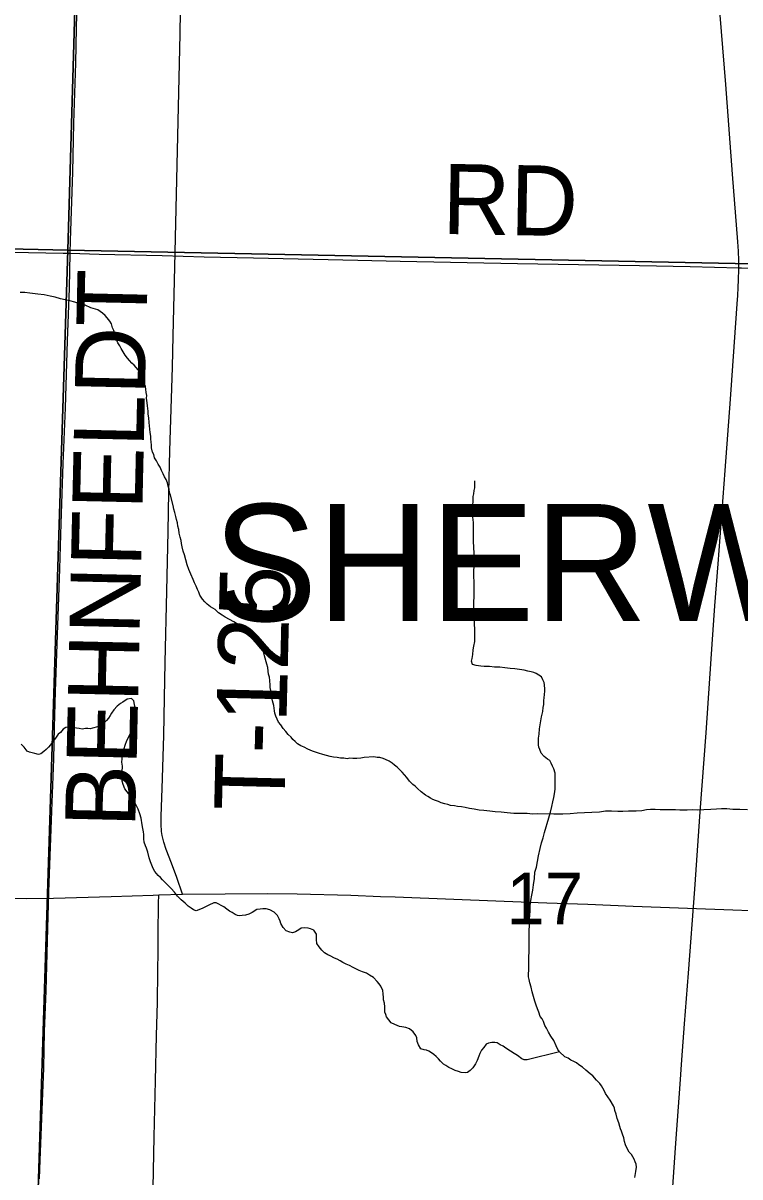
# Model space of a CAD drawing. Extents: x 2.4 to 73.1, y 4.5 to 25.6.
# Drawn here: x 43.6023 to 43.8925, y 23.2669 to 23.7342 of the extents above; entities that cross this region are included whole.
import ezdxf

# ---------------------------------------------------------------- set-up
doc = ezdxf.new("R2010")
doc.units = 0
for name, color, linetype in [('GM_X_Corporation_Text', 7, 'Continuous'), ('GM_X_County_Road', 7, 'Continuous'), ('GM_X_Minor_River', 7, 'Continuous'), ('GM_X_Section', 7, 'Continuous'), ('GM_X_Section_Text', 7, 'Continuous'), ('GM_X_State_Route', 7, 'Continuous'), ('GM_X_Township_Road', 7, 'Continuous'), ('GM_X_Township_Road_Text', 7, 'Continuous'), ('GM_X_US_Route', 7, 'Continuous')]:
    doc.layers.add(name, color=color, linetype=linetype)

msp = doc.modelspace()

# ---------------------------------------------------------------- linework, layer by layer
at = {"layer": 'GM_X_County_Road'}
msp.add_lwpolyline([(43.65487, 23.26251), (43.65536, 23.28317), (43.65581, 23.30585), (43.65625, 23.32418), (43.65662, 23.33754), (43.65687, 23.35028), (43.65694, 23.35837), (43.65702, 23.36521), (43.65713, 23.37763), (43.65716, 23.38111)], dxfattribs=at)
at = {"layer": 'GM_X_Minor_River'}
for points in [[(43.65311, 23.57433), (43.65294, 23.57586), (43.65296, 23.577), (43.65279, 23.57814), (43.65262, 23.57928), (43.65244, 23.58042), (43.65228, 23.58233), (43.6523, 23.58346), (43.65213, 23.58461), (43.65196, 23.58594), (43.65179, 23.58708), (43.65142, 23.58804), (43.65107, 23.58937), (43.6507, 23.59052), (43.65015, 23.59167), (43.64941, 23.59282), (43.64885, 23.59378), (43.64811, 23.59474), (43.64717, 23.5957), (43.64623, 23.59648), (43.6453, 23.59763), (43.64456, 23.59859), (43.64362, 23.59975), (43.64196, 23.60243), (43.6414, 23.60358), (43.64066, 23.60473), (43.64011, 23.60607), (43.63975, 23.60722), (43.63939, 23.60836), (43.63903, 23.6097), (43.63848, 23.61085), (43.63812, 23.61237), (43.63738, 23.61352), (43.63626, 23.61487), (43.63551, 23.61583), (43.63439, 23.6168), (43.63251, 23.61816), (43.62967, 23.61897), (43.6274, 23.61995), (43.62513, 23.62056), (43.62324, 23.62116), (43.62115, 23.62176), (43.61926, 23.62217), (43.61736, 23.62258), (43.61528, 23.62318), (43.61319, 23.6236), (43.61073, 23.62421), (43.60826, 23.62444), (43.60504, 23.62487), (43.60295, 23.62509), (43.60105, 23.62512)], [(43.71244, 23.44328), (43.71151, 23.44405), (43.71076, 23.44501), (43.70964, 23.44617), (43.70871, 23.44732), (43.70758, 23.44848), (43.70666, 23.45002), (43.70573, 23.45117), (43.70517, 23.45232), (43.70462, 23.45347), (43.70426, 23.4548), (43.70409, 23.45576), (43.70391, 23.45671), (43.70374, 23.45785), (43.70356, 23.4588), (43.7032, 23.45976), (43.70303, 23.4609), (43.70285, 23.46185), (43.70268, 23.46281), (43.70251, 23.46395), (43.70233, 23.46509), (43.70235, 23.46604), (43.70219, 23.46794), (43.70202, 23.46927), (43.70166, 23.47061), (43.70149, 23.47175), (43.70132, 23.47328), (43.70096, 23.47461), (43.70007, 23.47804), (43.69971, 23.47919), (43.69934, 23.48033), (43.69879, 23.48167), (43.69824, 23.48282), (43.6975, 23.48416), (43.69657, 23.48551), (43.69545, 23.48647), (43.69432, 23.48725), (43.69338, 23.48784), (43.6915, 23.4892), (43.69037, 23.48978), (43.68905, 23.49076), (43.68754, 23.49173), (43.68585, 23.49271), (43.68415, 23.49368), (43.68283, 23.49446), (43.68133, 23.49544), (43.68002, 23.49679), (43.67813, 23.49777), (43.67682, 23.49893), (43.67588, 23.49989), (43.67495, 23.50086), (43.67383, 23.50259), (43.67347, 23.50373), (43.67292, 23.50488), (43.67237, 23.50622), (43.67163, 23.50756), (43.67108, 23.5089), (43.67016, 23.511), (43.66943, 23.51291), (43.6687, 23.51482), (43.66817, 23.51692), (43.66763, 23.51883), (43.66708, 23.52036), (43.66673, 23.52207), (43.66637, 23.52341), (43.6662, 23.52474), (43.66584, 23.52608), (43.66548, 23.5276), (43.66532, 23.52912), (43.66496, 23.53046), (43.66479, 23.53179), (43.66443, 23.53313), (43.66407, 23.53446), (43.66372, 23.53599), (43.66336, 23.53732), (43.663, 23.53885), (43.66193, 23.54304), (43.66157, 23.54419), (43.6614, 23.54552), (43.66103, 23.54667), (43.66067, 23.548), (43.66013, 23.54934), (43.65957, 23.55049), (43.65902, 23.55164), (43.65828, 23.55298), (43.65773, 23.55432), (43.65699, 23.55566), (43.65625, 23.557), (43.65551, 23.55815), (43.65515, 23.55949), (43.6546, 23.56045), (43.65424, 23.56216), (43.65426, 23.5633), (43.65409, 23.56463), (43.65392, 23.56577), (43.65394, 23.56691), (43.65377, 23.56844), (43.65361, 23.56977), (43.65344, 23.5711), (43.65327, 23.57243), (43.65311, 23.57433)], [(43.78483, 23.51226), (43.78487, 23.51435), (43.7849, 23.51644), (43.78495, 23.51948), (43.7848, 23.52195), (43.78464, 23.52423), (43.78467, 23.52632), (43.78457, 23.53202), (43.78442, 23.53411), (43.78446, 23.53658), (43.7843, 23.53886), (43.78452, 23.54076), (43.78455, 23.54247), (43.78476, 23.5436), (43.78497, 23.54493), (43.78518, 23.54607), (43.7852, 23.54759), (43.78522, 23.54872), (43.78522, 23.54872), (43.78522, 23.54891)], [(43.80702, 23.35252), (43.80705, 23.35442), (43.80708, 23.35613), (43.80711, 23.35803), (43.80714, 23.35993), (43.80717, 23.36164), (43.80719, 23.36297), (43.80722, 23.36468), (43.80724, 23.36658), (43.80728, 23.36886), (43.80732, 23.37133), (43.80756, 23.37455), (43.8076, 23.37683), (43.80782, 23.37892), (43.80823, 23.381), (43.80865, 23.38308), (43.80887, 23.38517), (43.80929, 23.38782), (43.80952, 23.39029), (43.81013, 23.39237), (43.81054, 23.39464), (43.81096, 23.39691), (43.81158, 23.39994), (43.81218, 23.40221), (43.81279, 23.40429), (43.81339, 23.40637), (43.8152, 23.41242), (43.81581, 23.41469), (43.81641, 23.41696), (43.81682, 23.41885), (43.81723, 23.42056), (43.81744, 23.42207), (43.81766, 23.42397), (43.81768, 23.42511), (43.8177, 23.42644), (43.81772, 23.42758), (43.81774, 23.42872), (43.81777, 23.43043), (43.81722, 23.43214), (43.81667, 23.43329), (43.81612, 23.43444), (43.81557, 23.43559), (43.81462, 23.43618), (43.81331, 23.43715), (43.812, 23.4385), (43.81145, 23.44003), (43.81109, 23.44098), (43.81091, 23.44193), (43.81096, 23.44459), (43.81117, 23.4463), (43.81139, 23.44839), (43.81181, 23.45085), (43.81223, 23.45331), (43.81265, 23.45539), (43.81286, 23.4571), (43.81307, 23.45824), (43.8131, 23.45995), (43.81331, 23.46089), (43.81333, 23.46241), (43.81354, 23.46355), (43.81355, 23.4645), (43.81339, 23.46621), (43.81321, 23.46716), (43.81266, 23.46831), (43.81211, 23.46946), (43.81004, 23.47082), (43.80909, 23.47122), (43.80796, 23.47143), (43.80663, 23.47183), (43.80512, 23.47223), (43.80322, 23.47245), (43.80132, 23.47267), (43.79942, 23.47289), (43.79733, 23.47312), (43.79524, 23.47334), (43.79315, 23.47337), (43.79106, 23.4736), (43.78897, 23.47363), (43.78764, 23.47384), (43.78669, 23.47386), (43.78575, 23.47406), (43.78423, 23.47447), (43.78387, 23.4758), (43.78408, 23.47694), (43.7843, 23.47845), (43.78452, 23.48035), (43.78473, 23.48187), (43.78514, 23.48376), (43.78518, 23.48623), (43.78522, 23.4887), (43.78506, 23.49098), (43.78511, 23.49402), (43.78496, 23.4963), (43.7848, 23.49801), (43.78483, 23.49991), (43.78486, 23.50181), (43.78489, 23.50371), (43.78492, 23.5058), (43.78495, 23.50789), (43.7848, 23.51017), (43.78483, 23.51226)], [(43.70873, 23.36664), (43.70761, 23.36799), (43.70668, 23.36953), (43.70632, 23.37048), (43.70595, 23.37144), (43.70521, 23.37278), (43.7039, 23.37413), (43.70221, 23.37511), (43.70069, 23.37551), (43.69936, 23.37553), (43.69821, 23.37536), (43.69688, 23.37519), (43.69496, 23.37408), (43.69362, 23.37335), (43.69228, 23.37299), (43.69095, 23.37282), (43.68999, 23.37264), (43.68905, 23.37285), (43.6881, 23.37324), (43.68697, 23.37402), (43.68584, 23.37461), (43.68471, 23.37539), (43.68359, 23.37636), (43.68038, 23.37793), (43.67943, 23.37794), (43.67751, 23.37702), (43.67617, 23.37629), (43.67502, 23.37573), (43.67406, 23.37537), (43.67234, 23.37464), (43.6712, 23.37504), (43.67026, 23.37581), (43.66914, 23.37659), (43.66782, 23.37775), (43.66632, 23.3791), (43.66483, 23.38065), (43.66352, 23.38219), (43.66221, 23.38373), (43.66071, 23.38527), (43.65959, 23.38624), (43.65865, 23.38721), (43.65791, 23.38817), (43.65697, 23.38894), (43.65566, 23.39067), (43.65492, 23.39182), (43.65437, 23.39316), (43.65382, 23.3945), (43.65328, 23.39622), (43.65275, 23.39851), (43.6522, 23.40004), (43.65183, 23.40099), (43.65129, 23.40252), (43.65112, 23.40385), (43.65115, 23.40556), (43.65097, 23.40671), (43.6508, 23.40804), (43.65045, 23.40956), (43.65011, 23.41223), (43.64957, 23.41395), (43.64884, 23.41586), (43.64792, 23.41777), (43.64699, 23.4195), (43.64588, 23.42103), (43.64345, 23.42411), (43.64272, 23.42583), (43.64236, 23.42717), (43.64237, 23.42812), (43.64239, 23.42907), (43.64241, 23.43002), (43.64242, 23.43097), (43.64246, 23.43325), (43.64229, 23.43496), (43.64231, 23.43629), (43.64234, 23.43819), (43.64255, 23.43913), (43.64314, 23.44045), (43.64354, 23.44178), (43.64433, 23.44366), (43.64512, 23.44517), (43.64591, 23.44687), (43.6463, 23.44781), (43.6467, 23.44932), (43.64691, 23.45046), (43.64731, 23.4514), (43.64751, 23.45235), (43.64772, 23.4533), (43.64774, 23.45501), (43.64759, 23.45691), (43.64742, 23.45824), (43.64706, 23.45977), (43.64612, 23.46073), (43.64441, 23.46038), (43.64268, 23.45927), (43.64172, 23.45871), (43.64037, 23.45759), (43.63901, 23.4561), (43.63804, 23.45478), (43.63746, 23.45384), (43.63687, 23.45271), (43.63609, 23.45177), (43.63493, 23.45065)], [(43.63493, 23.45065), (43.63378, 23.44972), (43.63244, 23.44917), (43.63034, 23.44864), (43.62938, 23.44846), (43.62843, 23.44848), (43.62748, 23.44849), (43.62615, 23.44833), (43.62501, 23.44853), (43.62387, 23.44874), (43.62273, 23.44895), (43.62179, 23.44916), (43.62084, 23.44917), (43.6195, 23.449), (43.61854, 23.44826), (43.61738, 23.44695), (43.61641, 23.4462), (43.61564, 23.44508), (43.6133, 23.44188), (43.61253, 23.44095), (43.61156, 23.44001), (43.6106, 23.43927), (43.60944, 23.43834), (43.60849, 23.43797), (43.60697, 23.43838), (43.60489, 23.43898), (43.60394, 23.43937), (43.60264, 23.44092), (43.60152, 23.44226)], [(43.89553, 23.41566), (43.89249, 23.41571), (43.88964, 23.41575), (43.88717, 23.41598), (43.88508, 23.41602), (43.88298, 23.41586), (43.8807, 23.41571), (43.87784, 23.41556), (43.87537, 23.41541), (43.87328, 23.41563), (43.87119, 23.41548), (43.86967, 23.4155), (43.86814, 23.41553), (43.86643, 23.41555), (43.86434, 23.41559), (43.86225, 23.41562), (43.86016, 23.41565), (43.85826, 23.41568), (43.85636, 23.41572), (43.85464, 23.41555), (43.85273, 23.4152), (43.85045, 23.41505), (43.84741, 23.4151), (43.84512, 23.41494), (43.84303, 23.41498), (43.84056, 23.41502), (43.83809, 23.41506), (43.83561, 23.41472), (43.83257, 23.41458), (43.82952, 23.41443), (43.82666, 23.41429), (43.82381, 23.41396), (43.82076, 23.41381), (43.81715, 23.41387), (43.81049, 23.41398), (43.80859, 23.41382), (43.80631, 23.41405), (43.80365, 23.41409), (43.80099, 23.41413), (43.79833, 23.41436), (43.79586, 23.41459), (43.79339, 23.41482), (43.7913, 23.41504), (43.78883, 23.41527), (43.78694, 23.41549), (43.78485, 23.41591), (43.78295, 23.41613), (43.78125, 23.41653), (43.77973, 23.41675), (43.77821, 23.41696), (43.77688, 23.41717), (43.77536, 23.41739), (43.77423, 23.41779), (43.77309, 23.41799), (43.77158, 23.4184), (43.77044, 23.41899), (43.76931, 23.41938), (43.76817, 23.41978), (43.76723, 23.42037), (43.7661, 23.42095), (43.76516, 23.42154), (43.76347, 23.4229), (43.76197, 23.42425), (43.76104, 23.42521), (43.76009, 23.4258), (43.75878, 23.42715), (43.75767, 23.42869), (43.75673, 23.42984), (43.7558, 23.43081), (43.75468, 23.43196), (43.75374, 23.43293), (43.75261, 23.43371), (43.75167, 23.43448), (43.75054, 23.43526), (43.74904, 23.43604), (43.74809, 23.43644), (43.74677, 23.43684), (43.74563, 23.43686), (43.7443, 23.43707), (43.7403, 23.43675), (43.73896, 23.43658), (43.73744, 23.43642), (43.73573, 23.43644), (43.73459, 23.43646), (43.73344, 23.43629), (43.73212, 23.4365), (43.73079, 23.43652), (43.72946, 23.43674), (43.72794, 23.43695), (43.72661, 23.43716), (43.7251, 23.43756), (43.72358, 23.43797), (43.72188, 23.43857), (43.71942, 23.43937), (43.71753, 23.44015), (43.71602, 23.44094), (43.7147, 23.44153), (43.71338, 23.44231), (43.71244, 23.44328)], [(43.8194, 23.31756), (43.80642, 23.31435), (43.80509, 23.31437), (43.80414, 23.31477), (43.80245, 23.31612), (43.80113, 23.31691), (43.79963, 23.31788), (43.79774, 23.31905), (43.79662, 23.31983), (43.79548, 23.32042), (43.79416, 23.3212), (43.79322, 23.3214), (43.79208, 23.32142), (43.79074, 23.32106), (43.78978, 23.3207), (43.78881, 23.31938), (43.78784, 23.31826), (43.78725, 23.31694), (43.78685, 23.3158), (43.78606, 23.31411), (43.78547, 23.31279), (43.7843, 23.3111), (43.78334, 23.30997), (43.78218, 23.30923), (43.78123, 23.30906), (43.77971, 23.30927), (43.77858, 23.30967), (43.77725, 23.31007), (43.77593, 23.31066), (43.77461, 23.31125), (43.77348, 23.31203), (43.77254, 23.31262), (43.77122, 23.31378), (43.77048, 23.31474), (43.76954, 23.3157), (43.7686, 23.31648), (43.76767, 23.31725), (43.76653, 23.31784), (43.76559, 23.31824), (43.76464, 23.31844), (43.76332, 23.31884), (43.76239, 23.32038), (43.76184, 23.32172), (43.76167, 23.32324), (43.76131, 23.3242), (43.76019, 23.32573), (43.75869, 23.3269), (43.75718, 23.32749), (43.75566, 23.3277), (43.75471, 23.32791), (43.75377, 23.3283), (43.75282, 23.3287), (43.75131, 23.32929), (43.74945, 23.33179), (43.74908, 23.33275), (43.74872, 23.33371), (43.74873, 23.33466), (43.74875, 23.33579), (43.74858, 23.33732), (43.74823, 23.33865), (43.74824, 23.3396), (43.74807, 23.34112), (43.7479, 23.34246), (43.74717, 23.34418), (43.74642, 23.34514), (43.74568, 23.3461), (43.74418, 23.34765), (43.74249, 23.34862), (43.74136, 23.3494), (43.73966, 23.35), (43.73833, 23.35059), (43.73701, 23.35118), (43.73588, 23.35177), (43.73437, 23.35255), (43.73305, 23.35314), (43.73173, 23.35374), (43.7306, 23.35451), (43.72947, 23.3551), (43.72833, 23.3555), (43.72664, 23.35648), (43.72569, 23.35687), (43.72437, 23.35765), (43.72325, 23.35881), (43.72213, 23.36016), (43.7212, 23.3615), (43.72103, 23.36303), (43.72105, 23.36417), (43.72107, 23.36531), (43.71995, 23.36684), (43.71863, 23.36743), (43.71768, 23.36764), (43.71635, 23.36785), (43.71483, 23.36769), (43.71387, 23.36694), (43.71252, 23.3662), (43.71138, 23.36584), (43.71024, 23.36605), (43.70873, 23.36664)], [(43.84998, 23.26673), (43.8504, 23.26919), (43.85062, 23.27089), (43.85044, 23.27204), (43.85008, 23.27299), (43.84972, 23.27414), (43.8486, 23.27606), (43.84767, 23.27702), (43.84675, 23.27875), (43.84619, 23.27989), (43.84583, 23.28123), (43.84548, 23.28276), (43.84493, 23.28428), (43.84457, 23.28543), (43.8442, 23.28639), (43.84384, 23.28734), (43.84348, 23.28887), (43.84275, 23.29059), (43.8424, 23.2923), (43.84185, 23.29383), (43.84167, 23.29478), (43.84131, 23.29574), (43.84001, 23.29804), (43.83908, 23.29939), (43.83815, 23.30073), (43.8376, 23.30188), (43.83705, 23.30284), (43.83649, 23.3038), (43.83575, 23.30476), (43.83444, 23.30611), (43.83294, 23.30784), (43.83181, 23.30862), (43.83013, 23.31017), (43.82881, 23.31133), (43.82731, 23.3123), (43.82637, 23.31308), (43.82524, 23.31367), (43.8241, 23.31426), (43.82298, 23.31503), (43.82165, 23.31562), (43.8194, 23.31756), (43.81885, 23.31852), (43.81811, 23.32005), (43.81719, 23.32216), (43.81589, 23.32389), (43.81496, 23.32561), (43.81423, 23.32714), (43.81349, 23.32829), (43.81294, 23.32982), (43.81239, 23.33097), (43.81164, 23.33193), (43.8111, 23.33365), (43.81055, 23.33499), (43.81, 23.33652), (43.80946, 23.33805), (43.80892, 23.33996), (43.80838, 23.34186), (43.80803, 23.34377), (43.80748, 23.34549), (43.80712, 23.34682), (43.80695, 23.34797), (43.80697, 23.34911), (43.807, 23.35081), (43.80702, 23.35252)]]:
    msp.add_lwpolyline(points, dxfattribs=at)
at = {"layer": 'GM_X_Section'}
for points in [[(43.12985, 24.16439), (43.63513, 24.14828), (43.62032, 23.64222), (43.11987, 23.65348), (43.11994, 23.6567), (43.12972, 24.15871)], [(43.63513, 24.14828), (44.10241, 24.12867), (44.1136, 23.63244), (43.62032, 23.64222)], [(43.11987, 23.65348), (43.62032, 23.64222), (43.60452, 23.14206), (43.10708, 23.16045)], [(43.62032, 23.64222), (44.1136, 23.63244), (44.10795, 23.12864), (43.60452, 23.14206)]]:
    msp.add_lwpolyline(points, close=True, dxfattribs=at)
at = {"layer": 'GM_X_State_Route'}
for points in [[(43.57654, 23.37977), (43.60369, 23.37964), (43.61457, 23.3798), (43.63788, 23.38052), (43.65497, 23.38102), (43.65716, 23.38111)], [(43.65716, 23.38111), (43.66674, 23.38147), (43.70141, 23.38173), (43.71321, 23.3816), (43.73496, 23.38098), (43.74697, 23.38055)], [(43.74697, 23.38055), (43.75297, 23.38033), (43.79703, 23.37856), (43.81439, 23.37792), (43.83093, 23.37734), (43.84927, 23.37662), (43.88965, 23.37514), (43.90391, 23.37452), (43.9044, 23.3745)]]:
    msp.add_lwpolyline(points, dxfattribs=at)
at = {"layer": 'GM_X_Township_Road'}
for points in [[(43.89211, 23.63508), (43.89205, 23.63802), (43.89189, 23.64181), (43.89166, 23.64569), (43.88948, 23.67305), (43.8868, 23.70932), (43.88389, 23.74588), (43.88224, 23.76601), (43.87971, 23.79762), (43.87739, 23.82736), (43.87569, 23.84843), (43.87396, 23.8695), (43.87065, 23.90945), (43.86891, 23.93114), (43.86578, 23.96924), (43.8638, 23.9906), (43.86159, 24.01941), (43.85919, 24.05071), (43.85791, 24.0687), (43.85508, 24.10495), (43.85262, 24.13916)], [(43.65833, 23.40681), (43.65826, 23.40724), (43.65815, 23.40936), (43.65817, 23.41298), (43.6586, 23.42427), (43.6592, 23.4457), (43.65952, 23.46093), (43.65984, 23.47522), (43.66052, 23.50413), (43.66101, 23.52837), (43.6613, 23.54422), (43.66166, 23.561), (43.66282, 23.59486), (43.66304, 23.60761), (43.66372, 23.63557), (43.6658, 23.72974), (43.66614, 23.74839), (43.66681, 23.78381), (43.66756, 23.82453), (43.66798, 23.83882), (43.66877, 23.87821)], [(43.32454, 23.64788), (43.3609, 23.64708), (43.3811, 23.64668), (43.40316, 23.64617), (43.42989, 23.64569), (43.44666, 23.64538), (43.48839, 23.6448), (43.511, 23.64409), (43.53554, 23.64325), (43.55728, 23.64247), (43.57313, 23.64207), (43.58772, 23.64168), (43.60451, 23.64137), (43.61849, 23.64109), (43.62134, 23.64103)], [(43.62134, 23.64103), (43.63308, 23.6407), (43.65853, 23.64007), (43.67562, 23.6396), (43.69552, 23.63914), (43.73779, 23.6382), (43.75489, 23.63775), (43.80245, 23.63683), (43.85187, 23.636), (43.87239, 23.63559), (43.89211, 23.63508)], [(43.86496, 23.25705), (43.86663, 23.28058), (43.86831, 23.30445), (43.86905, 23.31437), (43.87011, 23.32894), (43.87173, 23.34939), (43.87422, 23.38349), (43.87566, 23.40301), (43.87647, 23.4148), (43.87879, 23.44673), (43.87962, 23.45882), (43.88128, 23.4827), (43.88238, 23.4982), (43.88366, 23.51524), (43.88653, 23.55305), (43.88864, 23.58188), (43.89119, 23.6166), (43.89142, 23.62051), (43.89162, 23.62386), (43.89182, 23.62712), (43.892, 23.63026), (43.89212, 23.6346), (43.89211, 23.63508)], [(43.89211, 23.63508), (43.89321, 23.63505), (43.91714, 23.6345), (43.94666, 23.63342), (43.95971, 23.6329), (43.97214, 23.63248), (43.99171, 23.63171), (44.00849, 23.63106), (44.03427, 23.62995), (44.04856, 23.62945), (44.06378, 23.62875), (44.09236, 23.62761), (44.11435, 23.62675), (44.11523, 23.62671)], [(43.66674, 23.38147), (43.66456, 23.38821), (43.66232, 23.39403), (43.6602, 23.39953), (43.65927, 23.40246), (43.6586, 23.40514), (43.65833, 23.40681)]]:
    msp.add_lwpolyline(points, dxfattribs=at)
at = {"layer": 'GM_X_US_Route'}
for points in [[(43.61071, 23.31092), (43.61098, 23.32587), (43.61154, 23.34234), (43.61211, 23.36253), (43.61274, 23.38242), (43.61388, 23.41504), (43.61466, 23.43617), (43.61495, 23.44891), (43.61541, 23.46351), (43.61712, 23.51322), (43.61774, 23.53155), (43.6185, 23.55578), (43.61939, 23.57846), (43.62026, 23.60549), (43.62101, 23.62693), (43.62134, 23.64103), (43.62146, 23.6462), (43.62239, 23.67385), (43.62284, 23.69374), (43.62364, 23.71797), (43.62389, 23.73228), (43.62453, 23.75869)], [(43.6089, 23.26618), (43.60911, 23.27368), (43.61071, 23.31092)]]:
    msp.add_lwpolyline(points, dxfattribs=at)

# ---------------------------------------------------------------- texts
at = {"layer": 'GM_X_Corporation_Text'}
msp.add_text('SHERWOOD', height=0.047348, rotation=0, dxfattribs=at).set_placement((43.67912, 23.49209))
at = {"layer": 'GM_X_Section_Text'}
msp.add_text('17', height=0.020928, rotation=0, dxfattribs=at).set_placement((43.7979, 23.36922))
at = {"layer": 'GM_X_Township_Road_Text'}
for s, rotation, p in [('RD', 359.0128, (43.77185, 23.64885)), ('BEHNFELDT', 88.7086, (43.64764, 23.40827)), ('T-125', 88.596, (43.70801, 23.41494))]:
    msp.add_text(s, height=0.028409, rotation=rotation, dxfattribs=at).set_placement(p)

doc.saveas('drawing.dxf')
